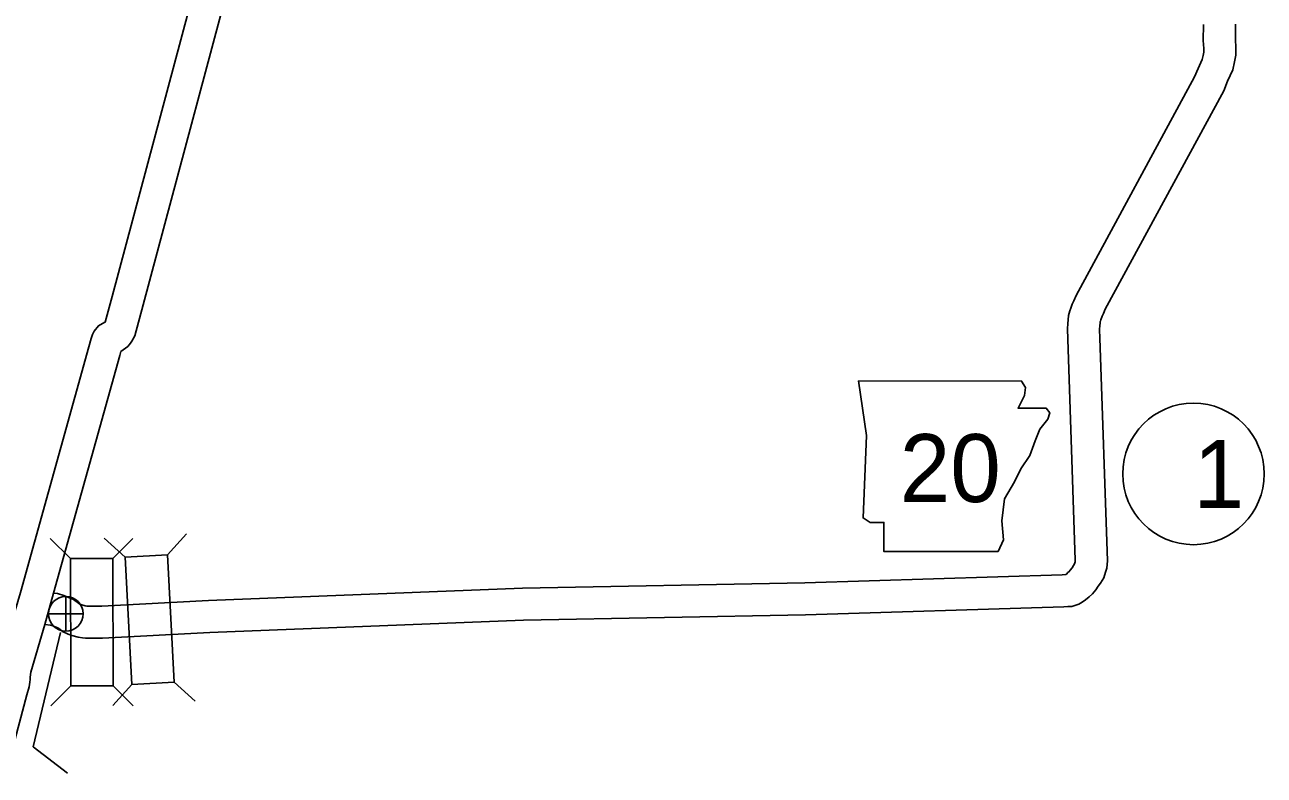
# Model space of a CAD drawing. Extents: x -939622 to -934222, y 1383701 to 1385301.
# Drawn here: x -935804.2 to -935769.51, y 1383926.05 to 1383947.05 of the extents above; entities that cross this region are included whole.
import ezdxf

# ---------------------------------------------------------------- set-up
doc = ezdxf.new("R2010")
doc.units = 0
for name, color, linetype in [('Level 10', 7, 'Continuous'), ('Level 20', 7, 'Continuous'), ('Level 21', 7, 'Continuous'), ('Level 25', 7, 'Continuous'), ('Level 26', 7, 'Continuous'), ('Level 27', 7, 'Continuous')]:
    doc.layers.add(name, color=color, linetype=linetype)

msp = doc.modelspace()

# ---------------------------------------------------------------- linework, layer by layer
at = {"layer": 'Level 10'}
for points in [[(-935804.586, 1383930.251), (-935804.322, 1383931.164), (-935802.411, 1383938.033), (-935802.345, 1383938.267), (-935802.303, 1383938.38), (-935802.256, 1383938.476), (-935802.14, 1383938.625), (-935801.955, 1383938.727), (-935801.946, 1383938.73), (-935801.756, 1383939.445), (-935798.837, 1383950.366), (-935797.258, 1383956.223), (-935797.22, 1383956.373), (-935797.191, 1383956.516), (-935797.167, 1383956.654), (-935797.146, 1383956.842), (-935797.123, 1383957.04), (-935797.115, 1383957.202), (-935796.58, 1383963.255), (-935796.181, 1383967.803)], [(-935803.642, 1383930.27), (-935803.392, 1383931.149), (-935801.544, 1383937.791), (-935801.512, 1383937.906), (-935801.32, 1383938.046), (-935801.244, 1383938.136), (-935801.201, 1383938.196), (-935801.118, 1383938.341), (-935800.886, 1383939.212), (-935797.967, 1383950.133), (-935796.387, 1383955.995), (-935796.342, 1383956.173), (-935796.306, 1383956.351), (-935796.276, 1383956.529), (-935796.252, 1383956.74), (-935796.226, 1383956.965), (-935796.217, 1383957.14), (-935795.683, 1383963.176), (-935795.285, 1383967.725)], [(-935770.316, 1383947.065), (-935770.322, 1383946.633), (-935770.308, 1383946.408), (-935770.308, 1383946.196), (-935770.344, 1383946.01), (-935770.391, 1383945.791), (-935770.541, 1383945.467), (-935770.647, 1383945.202), (-935773.962, 1383939.095), (-935774.012, 1383938.97), (-935774.049, 1383938.89), (-935774.082, 1383938.796), (-935774.099, 1383938.757), (-935774.103, 1383938.741), (-935774.109, 1383938.698), (-935774.113, 1383938.63), (-935774.121, 1383938.521), (-935774.112, 1383938.28), (-935773.903, 1383932.046), (-935773.919, 1383931.848), (-935773.955, 1383931.731), (-935774.005, 1383931.57), (-935774.098, 1383931.422), (-935774.157, 1383931.337), (-935774.226, 1383931.24), (-935774.318, 1383931.126), (-935774.412, 1383931.043), (-935774.512, 1383930.956), (-935774.604, 1383930.897), (-935774.703, 1383930.84), (-935774.81, 1383930.802), (-935774.9, 1383930.775), (-935775.01, 1383930.771), (-935775.125, 1383930.763), (-935782.352, 1383930.535), (-935790.245, 1383930.389), (-935799.021, 1383930.042), (-935802.022, 1383929.884), (-935802.356, 1383929.883), (-935802.498, 1383929.881), (-935802.581, 1383929.893), (-935802.705, 1383929.909), (-935802.881, 1383929.963), (-935802.984, 1383930), (-935803.145, 1383930.072), (-935803.221, 1383930.137), (-935803.279, 1383930.179), (-935803.323, 1383930.198), (-935803.411, 1383930.228), (-935803.483, 1383930.254), (-935803.642, 1383930.27)], [(-935771.216, 1383947.052), (-935771.223, 1383946.611), (-935771.208, 1383946.379), (-935771.208, 1383946.284), (-935771.226, 1383946.191), (-935771.25, 1383946.076), (-935771.367, 1383945.824), (-935771.463, 1383945.587), (-935774.779, 1383939.477), (-935774.838, 1383939.327), (-935774.884, 1383939.229), (-935774.922, 1383939.121), (-935774.955, 1383939.044), (-935774.987, 1383938.914), (-935775.004, 1383938.793), (-935775.011, 1383938.693), (-935775.023, 1383938.536), (-935775.011, 1383938.248), (-935774.804, 1383932.068), (-935774.809, 1383932.018), (-935774.816, 1383931.995), (-935774.83, 1383931.949), (-935774.85, 1383931.918), (-935774.893, 1383931.854), (-935774.943, 1383931.784), (-935774.972, 1383931.749), (-935775.006, 1383931.719), (-935775.051, 1383931.68), (-935775.068, 1383931.669), (-935775.169, 1383931.662), (-935782.374, 1383931.435), (-935790.271, 1383931.288), (-935799.062, 1383930.941), (-935802.047, 1383930.784), (-935802.362, 1383930.783), (-935802.442, 1383930.782), (-935802.462, 1383930.785), (-935802.513, 1383930.792), (-935802.599, 1383930.818), (-935802.648, 1383930.835), (-935802.655, 1383930.839), (-935802.834, 1383930.968), (-935802.998, 1383931.037), (-935803.111, 1383931.077), (-935803.283, 1383931.138), (-935803.392, 1383931.149)], [(-935803.642, 1383930.27), (-935804.033, 1383928.936), (-935804.047, 1383928.793), (-935804.049, 1383928.729), (-935804.063, 1383928.657), (-935804.079, 1383928.528), (-935804.142, 1383928.296), (-935805.674, 1383922.561), (-935805.762, 1383922.269), (-935805.811, 1383922.094), (-935805.886, 1383921.828), (-935806.083, 1383921.383), (-935806.267, 1383920.993), (-935806.7, 1383920.224), (-935807.142, 1383919.527), (-935807.525, 1383919.058), (-935808.121, 1383918.403), (-935808.426, 1383918.116), (-935808.747, 1383917.844), (-935809.089, 1383917.575), (-935809.316, 1383917.431), (-935810.143, 1383916.935), (-935813.865, 1383915.231)]]:
    msp.add_lwpolyline(points, dxfattribs=at)
at = {"layer": 'Level 20'}
for p, q in [((-935802.923, 1383932.114), (-935803.485, 1383932.672)), ((-935801.393, 1383932.152), (-935801.982, 1383932.682)), ((-935801.735, 1383932.117), (-935801.177, 1383932.678)), ((-935800.207, 1383932.215), (-935799.677, 1383932.803)), ((-935802.915, 1383928.55), (-935803.473, 1383927.988)), ((-935801.206, 1383928.593), (-935801.736, 1383928.004)), ((-935801.727, 1383928.553), (-935801.165, 1383927.994)), ((-935800.019, 1383928.655), (-935799.431, 1383928.126))]:
    msp.add_line(p, q, dxfattribs=at)
for points in [[(-935802.923, 1383932.114), (-935802.915, 1383928.55), (-935801.727, 1383928.553), (-935801.735, 1383932.117)], [(-935800.019, 1383928.655), (-935800.207, 1383932.215), (-935801.393, 1383932.152), (-935801.206, 1383928.593)]]:
    msp.add_lwpolyline(points, close=True, dxfattribs=at)
at = {"layer": 'Level 21'}
msp.add_lwpolyline([(-935780.869, 1383937.081), (-935780.64, 1383935.558), (-935780.742, 1383933.249), (-935780.539, 1383933.122), (-935780.158, 1383933.122), (-935780.158, 1383932.31), (-935776.961, 1383932.31), (-935776.808, 1383932.64), (-935776.859, 1383933.173), (-935776.783, 1383933.782), (-935776.504, 1383934.264), (-935776.326, 1383934.619), (-935776.072, 1383935), (-935775.92, 1383935.406), (-935775.793, 1383935.736), (-935775.565, 1383936.015), (-935775.514, 1383936.192), (-935775.616, 1383936.319), (-935776.402, 1383936.319), (-935776.225, 1383936.675), (-935776.199, 1383936.903), (-935776.305, 1383937.078)], close=True, dxfattribs=at)
at = {"layer": 'Level 25'}
msp.add_lwpolyline([(-935803.196, 1383930.046), (-935803.962, 1383926.847), (-935803.009, 1383926.109)], dxfattribs=at)
at = {"layer": 'Level 26'}
for p, q in [((-935803.052, 1383930.079), (-935803.052, 1383931.054)), ((-935803.54, 1383930.567), (-935802.565, 1383930.567))]:
    msp.add_line(p, q, dxfattribs=at)
msp.add_circle((-935803.052, 1383930.567), 0.487, dxfattribs=at)
at = {"layer": 'Level 27'}
msp.add_circle((-935771.494, 1383934.481), 1.98, dxfattribs=at)

# ---------------------------------------------------------------- texts
at = {"layer": 'Level 21'}
msp.add_text('20', height=1.9008, dxfattribs=at).set_placement((-935779.713, 1383933.694))
at = {"layer": 'Level 27'}
msp.add_text('1', height=1.901, dxfattribs=at).set_placement((-935771.494, 1383933.531))

doc.saveas('drawing.dxf')
